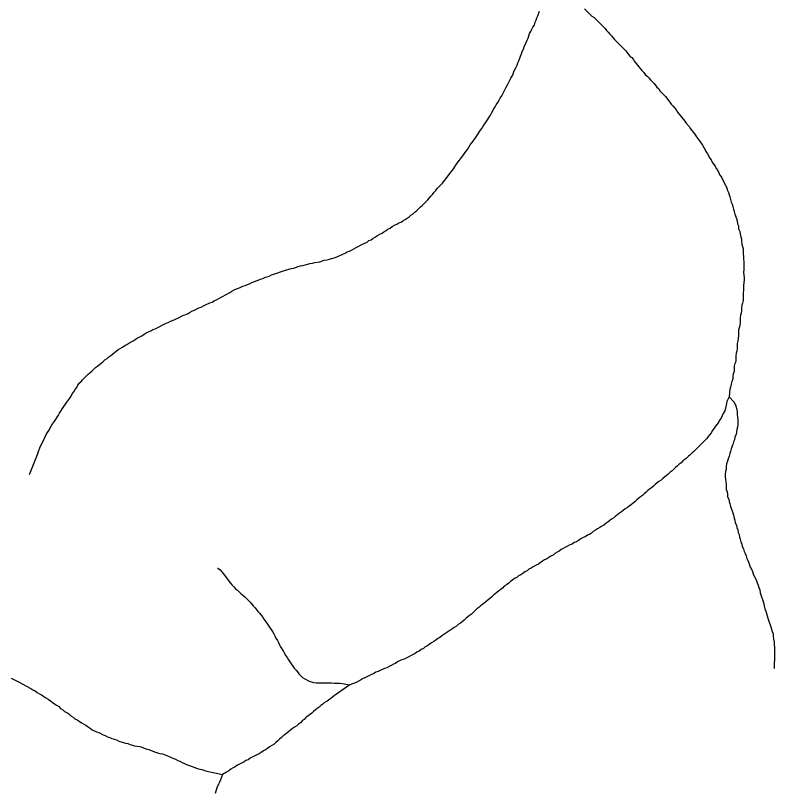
# Model space of a CAD drawing. Extents: x 652.3 to 678, y 7316.9 to 7344.9.
# Drawn here: x 653.778 to 655.428, y 7334.436 to 7336.118 of the extents above; entities that cross this region are included whole.
import ezdxf

# ---------------------------------------------------------------- set-up
doc = ezdxf.new("R2010")
doc.units = 0
doc.header["$LTSCALE"] = 0.032
doc.layers.add('7', color=7, linetype='Continuous', lineweight=25)

msp = doc.modelspace()

# ---------------------------------------------------------------- linework, layer by layer
at = {"layer": '7'}
msp.add_line((653.827, 7335.1669), (653.808, 7335.1198), dxfattribs=at)
for points in [[(654.8638, 7336.0008), (654.8662, 7336.0056), (654.8686, 7336.0103), (654.8702, 7336.0151), (654.8726, 7336.0199), (654.8742, 7336.0255), (654.8758, 7336.0302), (654.8781, 7336.035), (654.8797, 7336.0398), (654.8821, 7336.0453), (654.8837, 7336.0501), (654.8885, 7336.0597), (654.8901, 7336.0644), (654.8925, 7336.0692), (654.8956, 7336.0788), (654.898, 7336.0835), (654.9004, 7336.0883), (654.9028, 7336.0931), (654.906, 7336.0971), (654.9076, 7336.1034), (654.91, 7336.1082), (654.9116, 7336.113), (654.9139, 7336.1178), (654.9171, 7336.1273)], [(655.015, 7336.1329), (655.0309, 7336.117), (655.0357, 7336.1138), (655.0596, 7336.0899), (655.0627, 7336.0859), (655.0667, 7336.082), (655.0699, 7336.078), (655.0739, 7336.074), (655.0802, 7336.066), (655.0922, 7336.0541), (655.0962, 7336.0501), (655.1041, 7336.0422), (655.1137, 7336.0302), (655.1176, 7336.027), (655.1208, 7336.0231), (655.124, 7336.0183), (655.1399, 7335.9984), (655.1439, 7335.9944), (655.1471, 7335.9897), (655.1511, 7335.9865), (655.155, 7335.9825), (655.1582, 7335.9785), (655.1662, 7335.9706), (655.1725, 7335.9626)], [(654.3299, 7335.552), (654.3347, 7335.5544), (654.3395, 7335.556), (654.3442, 7335.5576), (654.3586, 7335.5624), (654.3633, 7335.564), (654.3777, 7335.5687), (654.3832, 7335.5695), (654.3928, 7335.5727), (654.3975, 7335.5743), (654.4031, 7335.5751), (654.4079, 7335.5767), (654.4135, 7335.5775), (654.4182, 7335.5791), (654.4238, 7335.5799), (654.4286, 7335.5815), (654.4397, 7335.5831), (654.4493, 7335.5862), (654.4548, 7335.587), (654.4604, 7335.5886), (654.4652, 7335.5902), (654.4707, 7335.5918), (654.4755, 7335.5934), (654.4803, 7335.595), (654.4898, 7335.5998), (654.4946, 7335.6014), (654.4994, 7335.6045), (654.5042, 7335.6061), (654.5089, 7335.6085), (654.5137, 7335.6109), (654.5185, 7335.6141), (654.5328, 7335.6212), (654.5376, 7335.6236), (654.5424, 7335.626), (654.5463, 7335.6292), (654.5511, 7335.6308), (654.5559, 7335.634), (654.5607, 7335.6372), (654.5654, 7335.6403), (654.5702, 7335.6427), (654.575, 7335.6451), (654.579, 7335.6483), (654.5837, 7335.6507), (654.5877, 7335.6539), (654.5925, 7335.6563), (654.5973, 7335.6594), (654.602, 7335.6626), (654.6068, 7335.665), (654.6116, 7335.6674), (654.6164, 7335.669), (654.6203, 7335.6722), (654.6251, 7335.6746), (654.6299, 7335.6777), (654.6339, 7335.6809), (654.6378, 7335.6841), (654.6426, 7335.6873), (654.6466, 7335.6913), (654.6506, 7335.6945), (654.6585, 7335.7024), (654.6625, 7335.7056), (654.6744, 7335.7175), (654.6808, 7335.7255), (654.6848, 7335.7295), (654.688, 7335.7342), (654.6919, 7335.7382), (654.6951, 7335.7422), (654.6983, 7335.7462), (654.7063, 7335.7541), (654.719, 7335.77), (654.7222, 7335.7748), (654.7285, 7335.7828), (654.7381, 7335.7971), (654.7508, 7335.813), (654.7572, 7335.8226), (654.7604, 7335.8273), (654.7667, 7335.8369), (654.7731, 7335.8448), (654.7795, 7335.8544), (654.7827, 7335.8592), (654.789, 7335.8687), (654.7922, 7335.8727), (654.7946, 7335.8775), (654.7978, 7335.8822), (654.801, 7335.887), (654.8105, 7335.9013), (654.8129, 7335.9061), (654.8177, 7335.9157), (654.8208, 7335.9196), (654.8232, 7335.9244), (654.8264, 7335.9292), (654.8296, 7335.934), (654.832, 7335.9387), (654.8352, 7335.9435), (654.8376, 7335.9483), (654.8447, 7335.9626), (654.8479, 7335.9674), (654.8551, 7335.9817), (654.8575, 7335.9865), (654.8598, 7335.9912), (654.8614, 7335.996), (654.8638, 7336.0008)], [(655.1725, 7335.9626), (655.1765, 7335.9586), (655.1797, 7335.9538), (655.1877, 7335.9459), (655.1908, 7335.9419), (655.2004, 7335.93), (655.2036, 7335.9252), (655.2076, 7335.9212), (655.2139, 7335.9133), (655.2171, 7335.9085), (655.233, 7335.8886), (655.2362, 7335.8846), (655.2426, 7335.8767), (655.2457, 7335.8719), (655.2521, 7335.8639), (655.2553, 7335.8592), (655.2585, 7335.8544), (655.2617, 7335.8496), (655.2648, 7335.8456), (655.2712, 7335.8361), (655.2744, 7335.8313), (655.2792, 7335.8218), (655.2823, 7335.8178), (655.2871, 7335.8082), (655.2903, 7335.8043), (655.2927, 7335.7995), (655.2959, 7335.7947), (655.2991, 7335.7907), (655.3014, 7335.786), (655.3046, 7335.7812), (655.307, 7335.7764), (655.3094, 7335.7716), (655.3126, 7335.7669), (655.3174, 7335.7573), (655.3197, 7335.7525), (655.3245, 7335.743), (655.3261, 7335.7382), (655.3277, 7335.7334), (655.3309, 7335.7239), (655.3325, 7335.7183), (655.3341, 7335.7128), (655.3357, 7335.708), (655.3373, 7335.7032), (655.3388, 7335.6976), (655.3404, 7335.6921), (655.342, 7335.6865), (655.3452, 7335.6769), (655.3468, 7335.6722), (655.3476, 7335.6658), (655.35, 7335.661), (655.35, 7335.6547), (655.3524, 7335.6491), (655.3532, 7335.6435), (655.3548, 7335.6372), (655.3563, 7335.6324), (655.3563, 7335.6268), (655.3571, 7335.6212), (655.3587, 7335.6165), (655.3595, 7335.6109), (655.3595, 7335.5998), (655.3603, 7335.5942), (655.3603, 7335.5886), (655.3611, 7335.5831), (655.3611, 7335.5663), (655.3603, 7335.56), (655.3619, 7335.5488), (655.3619, 7335.5433), (655.3603, 7335.5321), (655.3603, 7335.521), (655.3595, 7335.5154), (655.3595, 7335.4987), (655.3587, 7335.4931), (655.3571, 7335.4884), (655.3563, 7335.4828), (655.3563, 7335.4772), (655.3556, 7335.4717), (655.354, 7335.4669), (655.3532, 7335.4613), (655.3532, 7335.4502), (655.3524, 7335.4446), (655.3508, 7335.4398), (655.35, 7335.4343), (655.35, 7335.4223), (655.3484, 7335.4112), (655.3468, 7335.4056), (655.3468, 7335.3945), (655.346, 7335.3889), (655.3444, 7335.3841), (655.3436, 7335.3786), (655.3436, 7335.3666), (655.342, 7335.3619), (655.3404, 7335.3563), (655.3404, 7335.3443), (655.338, 7335.3396), (655.3373, 7335.334), (655.3373, 7335.3284), (655.3349, 7335.3229), (655.3341, 7335.3173), (655.3325, 7335.3109), (655.3309, 7335.3062), (655.3293, 7335.2894)], [(653.827, 7335.1669), (653.831, 7335.1788), (653.8358, 7335.1884), (653.8382, 7335.1932), (653.8453, 7335.2075), (653.8477, 7335.2123), (653.8509, 7335.2162), (653.8557, 7335.2258), (653.8589, 7335.2306), (653.862, 7335.2353), (653.8716, 7335.2497), (653.874, 7335.2544), (653.8835, 7335.2688), (653.8867, 7335.2735), (653.8899, 7335.2783), (653.8963, 7335.2863), (653.8994, 7335.291), (653.9018, 7335.2958), (653.905, 7335.3006), (653.9082, 7335.3054), (653.9114, 7335.3101), (653.9138, 7335.3149), (653.9169, 7335.3189), (653.9209, 7335.3229), (653.9241, 7335.3268), (653.9281, 7335.3308), (653.9321, 7335.3348), (653.936, 7335.3388), (653.94, 7335.342), (653.944, 7335.3451), (653.952, 7335.3531), (653.9567, 7335.3563), (653.9607, 7335.3595), (653.9647, 7335.3626), (653.9687, 7335.3666), (653.9726, 7335.3698), (653.9774, 7335.373), (653.9814, 7335.3762), (653.9854, 7335.3794), (653.9894, 7335.3825), (653.9933, 7335.3857), (653.9973, 7335.3889), (654.0013, 7335.3921), (654.0061, 7335.3945), (654.0108, 7335.3977), (654.0156, 7335.4008), (654.0204, 7335.4032), (654.0244, 7335.4064), (654.0339, 7335.4112), (654.0387, 7335.4144), (654.0435, 7335.4176), (654.0482, 7335.4199), (654.053, 7335.4223), (654.0578, 7335.4255), (654.0626, 7335.4287), (654.0673, 7335.4311), (654.0721, 7335.4327), (654.0769, 7335.4359), (654.0817, 7335.4374), (654.1055, 7335.4494), (654.1103, 7335.451), (654.1151, 7335.4542), (654.1198, 7335.4557), (654.1246, 7335.4573), (654.1342, 7335.4621), (654.1389, 7335.4645), (654.1437, 7335.4669), (654.1485, 7335.4685), (654.1533, 7335.4709), (654.158, 7335.4732), (654.1628, 7335.4764), (654.1676, 7335.478), (654.1771, 7335.4828), (654.1819, 7335.4844), (654.1867, 7335.4876), (654.1915, 7335.4892), (654.201, 7335.4939), (654.2058, 7335.4955), (654.2106, 7335.4987), (654.2153, 7335.5003), (654.2201, 7335.5035), (654.2297, 7335.5083), (654.2344, 7335.5114), (654.244, 7335.5162), (654.2487, 7335.5194), (654.2535, 7335.5218), (654.2583, 7335.5242), (654.2631, 7335.5258), (654.2678, 7335.5282), (654.2726, 7335.5297), (654.2774, 7335.5313), (654.2822, 7335.5337), (654.2869, 7335.5353), (654.2917, 7335.5377), (654.2965, 7335.5393), (654.3013, 7335.5417), (654.306, 7335.5433), (654.3108, 7335.5449), (654.3156, 7335.5465), (654.3204, 7335.5488), (654.3299, 7335.552)], [(655.3293, 7335.2894), (655.3245, 7335.2791), (655.3229, 7335.2711), (655.3197, 7335.2592), (655.3166, 7335.2536), (655.3142, 7335.2481), (655.3118, 7335.2433), (655.3086, 7335.2385), (655.3062, 7335.2337), (655.2999, 7335.2258), (655.2935, 7335.2162), (655.2903, 7335.2115), (655.2871, 7335.2075), (655.2839, 7335.2035), (655.2808, 7335.1987), (655.2768, 7335.1948), (655.2728, 7335.1908), (655.2529, 7335.1709), (655.2489, 7335.1677), (655.245, 7335.1637), (655.241, 7335.1605), (655.237, 7335.1566), (655.233, 7335.1534), (655.229, 7335.1502), (655.2251, 7335.1462), (655.2211, 7335.143), (655.2171, 7335.1399), (655.2131, 7335.1359), (655.2091, 7335.1327), (655.2052, 7335.1287), (655.2012, 7335.1255), (655.1972, 7335.1216), (655.1932, 7335.1184), (655.1853, 7335.112), (655.1813, 7335.1088), (655.1765, 7335.1056), (655.1686, 7335.0993), (655.1646, 7335.0953), (655.1606, 7335.0921), (655.1566, 7335.0889), (655.1527, 7335.0857), (655.1487, 7335.0826), (655.1447, 7335.0786), (655.1407, 7335.0754), (655.1367, 7335.0722), (655.1328, 7335.069), (655.1288, 7335.0659), (655.1248, 7335.0619), (655.1208, 7335.0587), (655.1168, 7335.0555), (655.1121, 7335.0523), (655.1081, 7335.0491), (655.1033, 7335.046), (655.0993, 7335.0428), (655.0954, 7335.0396), (655.0914, 7335.0364), (655.0866, 7335.0332), (655.0826, 7335.0301), (655.0787, 7335.0269), (655.0739, 7335.0237), (655.0699, 7335.0205), (655.0659, 7335.0173), (655.0611, 7335.0141), (655.0572, 7335.011), (655.0524, 7335.0086), (655.0484, 7335.0054), (655.0436, 7335.003), (655.0389, 7334.9998), (655.0341, 7334.9966), (655.0301, 7334.9934), (655.0261, 7334.9903), (655.0214, 7334.9887), (655.0166, 7334.9855), (655.0118, 7334.9839), (655.007, 7334.9807)], [(655.3293, 7335.2894), (655.3404, 7335.2783), (655.3436, 7335.2703), (655.3468, 7335.2576), (655.3468, 7335.2513), (655.3476, 7335.2457), (655.3484, 7335.2401), (655.3484, 7335.229), (655.3476, 7335.2234), (655.346, 7335.2186), (655.3444, 7335.2075), (655.342, 7335.2027), (655.3412, 7335.1963), (655.3388, 7335.1916), (655.3373, 7335.186), (655.3341, 7335.1765), (655.3325, 7335.1709), (655.3309, 7335.1661), (655.3293, 7335.1605), (655.3269, 7335.155), (655.3261, 7335.1494), (655.3237, 7335.1438), (655.3229, 7335.1383), (655.3229, 7335.1327), (655.3213, 7335.1271), (655.3205, 7335.1216), (655.3205, 7335.116), (655.3213, 7335.1104), (655.3221, 7335.1048), (655.3229, 7335.0993), (655.3229, 7335.0881), (655.3253, 7335.0834), (655.3261, 7335.0778), (655.3261, 7335.0722), (655.3285, 7335.0674), (655.3293, 7335.0619), (655.3309, 7335.0571), (655.3325, 7335.0515), (655.3357, 7335.042), (655.3373, 7335.0372), (655.3388, 7335.0324), (655.3404, 7335.0261), (655.342, 7335.0213), (655.3428, 7335.0157), (655.3452, 7335.011), (655.346, 7335.0054), (655.3484, 7335.0006), (655.3492, 7334.995), (655.3508, 7334.9903), (655.3516, 7334.9847), (655.3532, 7334.9799), (655.3548, 7334.9744), (655.3571, 7334.9696), (655.3579, 7334.964), (655.3603, 7334.9592), (655.3619, 7334.9537), (655.3643, 7334.9489), (655.3667, 7334.9441), (655.3675, 7334.9385), (655.3699, 7334.9338), (655.3723, 7334.929), (655.3754, 7334.9195), (655.3778, 7334.9147), (655.3802, 7334.9099), (655.3818, 7334.9051), (655.3834, 7334.8996), (655.3866, 7334.8948), (655.389, 7334.89), (655.3906, 7334.8852), (655.3922, 7334.8805), (655.3937, 7334.8749), (655.3961, 7334.8701), (655.3969, 7334.8638), (655.3985, 7334.859), (655.4033, 7334.8447), (655.4049, 7334.8399), (655.4057, 7334.8343), (655.4073, 7334.8287), (655.4089, 7334.824), (655.4105, 7334.8184), (655.4136, 7334.8088), (655.4152, 7334.8041), (655.42, 7334.7898), (655.4216, 7334.785), (655.4232, 7334.7794), (655.4248, 7334.7746), (655.4248, 7334.7691), (655.4256, 7334.7627), (655.4272, 7334.7563), (655.4272, 7334.7508), (655.428, 7334.7452), (655.428, 7334.7229), (655.4272, 7334.7062), (655.4269, 7334.6998), (655.4268, 7334.6994)], [(655.007, 7334.9807), (655.0023, 7334.9775), (654.9975, 7334.9744), (654.9927, 7334.9728), (654.9879, 7334.9696), (654.9832, 7334.968), (654.9784, 7334.9648), (654.9641, 7334.9576), (654.9601, 7334.9545), (654.9553, 7334.9521), (654.9505, 7334.9489), (654.9466, 7334.9457), (654.9418, 7334.9433), (654.9378, 7334.9401), (654.933, 7334.9378), (654.9283, 7334.9354), (654.9235, 7334.9322), (654.9187, 7334.929), (654.9147, 7334.9258), (654.91, 7334.9234), (654.9036, 7334.9202), (654.8988, 7334.9171), (654.8941, 7334.9147), (654.8901, 7334.9115), (654.8853, 7334.9091), (654.8813, 7334.9059), (654.8765, 7334.9027), (654.8718, 7334.9004), (654.8678, 7334.8972), (654.863, 7334.8948), (654.859, 7334.8916), (654.8543, 7334.8884), (654.8503, 7334.8844), (654.8455, 7334.8813), (654.8407, 7334.8781), (654.8368, 7334.8741), (654.8328, 7334.8709), (654.8288, 7334.8677), (654.8248, 7334.8645), (654.8208, 7334.8614), (654.8169, 7334.8582), (654.8129, 7334.8542), (654.8089, 7334.851), (654.8049, 7334.8478), (654.801, 7334.8447), (654.797, 7334.8415), (654.793, 7334.8383), (654.789, 7334.8351), (654.785, 7334.8319), (654.7811, 7334.8287), (654.7771, 7334.8256), (654.7691, 7334.8176), (654.7652, 7334.8144), (654.7612, 7334.8112), (654.7572, 7334.8081), (654.7532, 7334.8041), (654.7492, 7334.8009), (654.7453, 7334.7977), (654.7405, 7334.7945), (654.7365, 7334.7913), (654.7317, 7334.7882), (654.727, 7334.785), (654.7222, 7334.7818), (654.7182, 7334.7786), (654.7134, 7334.7762), (654.7095, 7334.773), (654.7047, 7334.7699), (654.7007, 7334.7667), (654.6959, 7334.7643), (654.6919, 7334.7611), (654.6872, 7334.7579), (654.6824, 7334.7547), (654.6776, 7334.7516), (654.6736, 7334.7484), (654.6689, 7334.746), (654.6649, 7334.7428), (654.6601, 7334.7404), (654.6553, 7334.7372), (654.6506, 7334.7349), (654.6466, 7334.7317), (654.6227, 7334.7197), (654.6179, 7334.7181), (654.6132, 7334.7158), (654.6084, 7334.7134), (654.6044, 7334.7102), (654.5996, 7334.7086), (654.5949, 7334.7054), (654.5901, 7334.7038), (654.5853, 7334.7006), (654.5806, 7334.699), (654.5758, 7334.6967), (654.571, 7334.6951), (654.5662, 7334.6927), (654.5615, 7334.6911), (654.5567, 7334.6879), (654.5519, 7334.6863), (654.5376, 7334.6792), (654.5328, 7334.6768), (654.528, 7334.6736), (654.5185, 7334.6688), (654.505, 7334.664)], [(654.2174, 7334.9173), (654.2177, 7334.9171), (654.2233, 7334.9139), (654.2297, 7334.9059), (654.2328, 7334.9019), (654.236, 7334.8972), (654.2392, 7334.8932), (654.2424, 7334.8884), (654.2456, 7334.8844), (654.2495, 7334.8805), (654.2527, 7334.8765), (654.2567, 7334.8725), (654.2607, 7334.8693), (654.2686, 7334.8614), (654.2726, 7334.8582), (654.2766, 7334.855), (654.2806, 7334.851), (654.2885, 7334.8431), (654.2949, 7334.8351), (654.2989, 7334.8311), (654.3052, 7334.8232), (654.3084, 7334.8192), (654.3148, 7334.8112), (654.318, 7334.8065), (654.3212, 7334.8025), (654.3243, 7334.7977), (654.3275, 7334.7937), (654.3307, 7334.789), (654.3371, 7334.7794), (654.3395, 7334.7746), (654.3418, 7334.7699), (654.3442, 7334.7651), (654.3474, 7334.7603), (654.3498, 7334.7555), (654.3522, 7334.7508), (654.3546, 7334.746), (654.3609, 7334.7364), (654.3633, 7334.7317), (654.3657, 7334.7269), (654.3689, 7334.7229), (654.3713, 7334.7181), (654.3745, 7334.7134), (654.3777, 7334.7094), (654.3808, 7334.7046), (654.384, 7334.6998), (654.388, 7334.6959), (654.3912, 7334.6919), (654.3944, 7334.6879), (654.4023, 7334.6799), (654.4071, 7334.6768), (654.4166, 7334.672), (654.4214, 7334.6704), (654.4262, 7334.6688), (654.4318, 7334.668), (654.4652, 7334.668), (654.4707, 7334.6672), (654.4763, 7334.6672), (654.4843, 7334.6672), (654.505, 7334.664)], [(653.7689, 7334.6784), (653.788, 7334.6688), (653.7928, 7334.6656), (653.8119, 7334.6561), (653.8159, 7334.6529), (653.8207, 7334.6505), (653.8254, 7334.6473), (653.8302, 7334.6441), (653.835, 7334.6418), (653.8398, 7334.6386), (653.8445, 7334.6354), (653.8493, 7334.6322), (653.8541, 7334.629), (653.8581, 7334.6258), (653.8628, 7334.6227), (653.8676, 7334.6195), (653.8724, 7334.6163), (653.8764, 7334.6123), (653.8811, 7334.6091), (653.8851, 7334.6059), (653.8899, 7334.6036), (653.8939, 7334.6004), (653.8986, 7334.5964), (653.9034, 7334.5932), (653.9074, 7334.59), (653.9122, 7334.5876), (653.9169, 7334.5845), (653.9217, 7334.5813), (653.9265, 7334.5781), (653.9313, 7334.5757), (653.936, 7334.5725), (653.9408, 7334.5693), (653.9448, 7334.5662), (653.9543, 7334.5614), (653.9591, 7334.5598), (653.9687, 7334.555), (653.9734, 7334.5534), (653.9782, 7334.551), (653.983, 7334.5495), (653.9878, 7334.5471), (653.9925, 7334.5455), (653.9981, 7334.5439), (654.0029, 7334.5415), (654.0172, 7334.5367), (654.0228, 7334.5359), (654.0275, 7334.5343), (654.0323, 7334.5327), (654.0371, 7334.5312), (654.0427, 7334.5304), (654.0482, 7334.5296), (654.053, 7334.528), (654.0578, 7334.5264), (654.0626, 7334.5248), (654.0681, 7334.5232), (654.0729, 7334.5208), (654.0825, 7334.5176), (654.0872, 7334.516), (654.092, 7334.5144), (654.0976, 7334.5136), (654.1071, 7334.5105), (654.1167, 7334.5057), (654.1262, 7334.5025), (654.131, 7334.4993), (654.1358, 7334.4977), (654.1405, 7334.4946), (654.1453, 7334.493), (654.1501, 7334.4906), (654.1644, 7334.4858), (654.1692, 7334.4834), (654.174, 7334.4818), (654.1787, 7334.4802), (654.1843, 7334.4794), (654.1891, 7334.4778), (654.1938, 7334.4763), (654.2082, 7334.4731), (654.2281, 7334.4691)], [(654.505, 7334.664), (654.4763, 7334.6433), (654.4715, 7334.6402), (654.4676, 7334.637), (654.4636, 7334.6338), (654.4588, 7334.6306), (654.4548, 7334.6274), (654.4501, 7334.625), (654.4461, 7334.6219), (654.4421, 7334.6187), (654.4381, 7334.6155), (654.4341, 7334.6123), (654.4302, 7334.6091), (654.4262, 7334.6059), (654.4222, 7334.602), (654.4174, 7334.5988), (654.4135, 7334.5956), (654.4095, 7334.5924), (654.4055, 7334.5884), (654.4015, 7334.5853), (654.3975, 7334.5813), (654.3936, 7334.5781), (654.3896, 7334.5749), (654.3848, 7334.5717), (654.38, 7334.5686), (654.3761, 7334.5654), (654.3721, 7334.5622), (654.3681, 7334.559), (654.3641, 7334.5558), (654.3601, 7334.5526), (654.3562, 7334.5495), (654.3522, 7334.5455), (654.3482, 7334.5423), (654.3442, 7334.5383), (654.3403, 7334.5351), (654.3355, 7334.5319), (654.3307, 7334.5288), (654.3259, 7334.5256), (654.322, 7334.5224), (654.3172, 7334.52), (654.3124, 7334.5168), (654.3076, 7334.5136), (654.3029, 7334.5113), (654.2885, 7334.5041), (654.2838, 7334.5009), (654.279, 7334.4993), (654.275, 7334.4961), (654.2607, 7334.489), (654.2559, 7334.4858), (654.2511, 7334.4834), (654.2464, 7334.4802), (654.2416, 7334.477), (654.2368, 7334.4739), (654.2281, 7334.4691)], [(654.2281, 7334.4691), (654.2241, 7334.4572), (654.2217, 7334.4524), (654.2193, 7334.4476), (654.2161, 7334.4397), (654.2121, 7334.4277)]]:
    msp.add_lwpolyline(points, dxfattribs=at)

doc.saveas('drawing.dxf')
